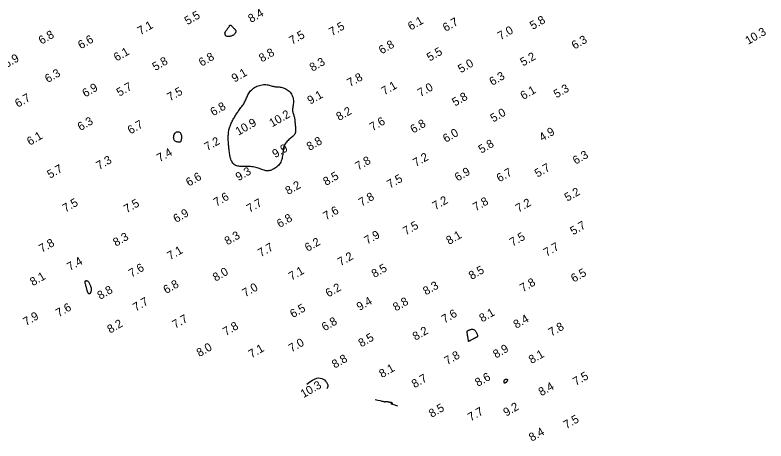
# Model space of a CAD drawing. Extents: x 3024098 to 3056816, y 418252 to 509144.
# Drawn here: x 3037592.6 to 3038042.1, y 419277.7 to 419532.5 of the extents above; entities that cross this region are included whole.
import ezdxf

# ---------------------------------------------------------------- set-up
doc = ezdxf.new("R2010")
doc.units = 0
doc.layers.add('V-CHAN-CONT-EL10', color=7, linetype='Continuous')
doc.layers.add('V-TOPO-SOUN-0911', color=7, linetype='Continuous')

msp = doc.modelspace()

# ---------------------------------------------------------------- linework, layer by layer
at = {"layer": 'V-CHAN-CONT-EL10'}
for points in [[(3037718.27, 419521.54), (3037718.26, 419521.66), (3037718.26, 419521.74), (3037718.26, 419521.81), (3037718.26, 419521.86), (3037718.27, 419521.91), (3037718.28, 419521.95), (3037718.29, 419521.98), (3037718.29, 419522.02), (3037718.31, 419522.06), (3037718.33, 419522.12), (3037718.37, 419522.2), (3037718.44, 419522.31), (3037718.53, 419522.45), (3037718.65, 419522.64), (3037718.81, 419522.88), (3037719.01, 419523.17), (3037719.25, 419523.5), (3037719.5, 419523.86), (3037719.77, 419524.24), (3037720.04, 419524.62), (3037720.29, 419524.98), (3037720.52, 419525.32), (3037720.71, 419525.61), (3037720.86, 419525.86), (3037720.96, 419526.05), (3037721.04, 419526.2), (3037721.1, 419526.31), (3037721.13, 419526.39), (3037721.16, 419526.44), (3037721.18, 419526.48), (3037721.21, 419526.5), (3037721.25, 419526.51), (3037721.29, 419526.52), (3037721.35, 419526.52), (3037721.41, 419526.52), (3037721.48, 419526.51), (3037721.54, 419526.49), (3037721.61, 419526.47), (3037721.67, 419526.45), (3037721.73, 419526.42), (3037721.79, 419526.39), (3037721.85, 419526.35), (3037721.92, 419526.29), (3037722.01, 419526.21), (3037722.11, 419526.11), (3037722.23, 419525.98), (3037722.38, 419525.83), (3037722.56, 419525.64), (3037722.76, 419525.42), (3037722.98, 419525.19), (3037723.21, 419524.95), (3037723.44, 419524.7), (3037723.67, 419524.46), (3037723.89, 419524.23), (3037724.09, 419524.02), (3037724.26, 419523.84), (3037724.41, 419523.69), (3037724.54, 419523.54), (3037724.64, 419523.41), (3037724.72, 419523.28), (3037724.77, 419523.15), (3037724.81, 419523.01), (3037724.82, 419522.85), (3037724.81, 419522.67), (3037724.77, 419522.47), (3037724.72, 419522.26), (3037724.63, 419522.04), (3037724.52, 419521.81), (3037724.39, 419521.58), (3037724.22, 419521.35), (3037724.02, 419521.12), (3037723.8, 419520.91), (3037723.55, 419520.7), (3037723.27, 419520.51), (3037722.97, 419520.34), (3037722.65, 419520.18), (3037722.31, 419520.03), (3037721.96, 419519.91), (3037721.6, 419519.81), (3037721.24, 419519.73), (3037720.87, 419519.67), (3037720.51, 419519.64), (3037720.16, 419519.63), (3037719.83, 419519.66), (3037719.52, 419519.71), (3037719.24, 419519.79), (3037719, 419519.91), (3037718.81, 419520.06), (3037718.65, 419520.24), (3037718.53, 419520.44), (3037718.44, 419520.64), (3037718.38, 419520.85), (3037718.33, 419521.05), (3037718.3, 419521.24), (3037718.28, 419521.41)], [(3037735.91, 419441.49), (3037735.14, 419441.63), (3037734.38, 419441.74), (3037733.61, 419441.82), (3037732.85, 419441.88), (3037732.1, 419441.91), (3037731.36, 419441.93), (3037730.62, 419441.93), (3037729.9, 419441.92), (3037729.19, 419441.9), (3037728.5, 419441.89), (3037727.83, 419441.9), (3037727.17, 419441.93), (3037726.55, 419442), (3037725.94, 419442.1), (3037725.37, 419442.26), (3037724.83, 419442.48), (3037724.32, 419442.76), (3037723.84, 419443.09), (3037723.4, 419443.48), (3037723, 419443.92), (3037722.63, 419444.42), (3037722.3, 419444.97), (3037722.01, 419445.56), (3037721.76, 419446.2), (3037721.55, 419446.88), (3037721.37, 419447.59), (3037721.22, 419448.31), (3037721.09, 419449.05), (3037720.98, 419449.8), (3037720.88, 419450.53), (3037720.79, 419451.26), (3037720.7, 419451.96), (3037720.62, 419452.64), (3037720.55, 419453.31), (3037720.48, 419453.98), (3037720.41, 419454.65), (3037720.36, 419455.32), (3037720.31, 419456), (3037720.27, 419456.7), (3037720.24, 419457.42), (3037720.22, 419458.15), (3037720.21, 419458.89), (3037720.21, 419459.64), (3037720.24, 419460.38), (3037720.28, 419461.1), (3037720.33, 419461.81), (3037720.41, 419462.49), (3037720.51, 419463.14), (3037720.63, 419463.76), (3037720.77, 419464.36), (3037720.94, 419464.95), (3037721.12, 419465.52), (3037721.32, 419466.09), (3037721.54, 419466.65), (3037721.79, 419467.22), (3037722.04, 419467.79), (3037722.32, 419468.38), (3037722.61, 419468.96), (3037722.91, 419469.55), (3037723.22, 419470.13), (3037723.54, 419470.71), (3037723.86, 419471.27), (3037724.19, 419471.82), (3037724.51, 419472.36), (3037724.84, 419472.88), (3037725.18, 419473.39), (3037725.52, 419473.9), (3037725.87, 419474.41), (3037726.23, 419474.93), (3037726.61, 419475.45), (3037727, 419475.98), (3037727.4, 419476.54), (3037727.82, 419477.1), (3037728.24, 419477.68), (3037728.65, 419478.27), (3037729.06, 419478.86), (3037729.45, 419479.45), (3037729.81, 419480.05), (3037730.14, 419480.65), (3037730.43, 419481.23), (3037730.7, 419481.82), (3037730.95, 419482.4), (3037731.19, 419482.98), (3037731.44, 419483.57), (3037731.71, 419484.15), (3037732, 419484.73), (3037732.33, 419485.32), (3037732.71, 419485.91), (3037733.14, 419486.49), (3037733.62, 419487.07), (3037734.14, 419487.62), (3037734.7, 419488.16), (3037735.31, 419488.65), (3037735.96, 419489.11), (3037736.65, 419489.52), (3037737.39, 419489.88), (3037738.15, 419490.18), (3037738.93, 419490.43), (3037739.72, 419490.63), (3037740.52, 419490.77), (3037741.3, 419490.85), (3037742.06, 419490.89), (3037742.79, 419490.86), (3037743.48, 419490.79), (3037744.13, 419490.67), (3037744.76, 419490.53), (3037745.35, 419490.36), (3037745.92, 419490.19), (3037746.47, 419490.02), (3037747.01, 419489.87), (3037747.54, 419489.75), (3037748.06, 419489.66), (3037748.58, 419489.6), (3037749.1, 419489.56), (3037749.63, 419489.53), (3037750.16, 419489.5), (3037750.71, 419489.46), (3037751.27, 419489.4), (3037751.85, 419489.31), (3037752.45, 419489.18), (3037753.07, 419489.01), (3037753.69, 419488.79), (3037754.32, 419488.52), (3037754.94, 419488.2), (3037755.54, 419487.83), (3037756.12, 419487.4), (3037756.67, 419486.91), (3037757.18, 419486.35), (3037757.65, 419485.75), (3037758.07, 419485.1), (3037758.44, 419484.4), (3037758.75, 419483.68), (3037758.99, 419482.94), (3037759.16, 419482.18), (3037759.26, 419481.42), (3037759.28, 419480.66), (3037759.23, 419479.91), (3037759.14, 419479.17), (3037759.03, 419478.44), (3037758.91, 419477.74), (3037758.79, 419477.06), (3037758.71, 419476.41), (3037758.67, 419475.79), (3037758.69, 419475.21), (3037758.77, 419474.66), (3037758.89, 419474.13), (3037759.03, 419473.62), (3037759.19, 419473.13), (3037759.37, 419472.64), (3037759.53, 419472.15), (3037759.68, 419471.66), (3037759.79, 419471.16), (3037759.89, 419470.64), (3037759.97, 419470.1), (3037760.03, 419469.55), (3037760.09, 419468.98), (3037760.15, 419468.38), (3037760.2, 419467.76), (3037760.27, 419467.11), (3037760.35, 419466.43), (3037760.43, 419465.74), (3037760.5, 419465.04), (3037760.55, 419464.34), (3037760.56, 419463.66), (3037760.54, 419463), (3037760.45, 419462.38), (3037760.29, 419461.81), (3037760.06, 419461.29), (3037759.76, 419460.81), (3037759.4, 419460.38), (3037758.99, 419459.97), (3037758.54, 419459.58), (3037758.06, 419459.19), (3037757.56, 419458.79), (3037757.05, 419458.38), (3037756.54, 419457.95), (3037756.04, 419457.49), (3037755.56, 419457.01), (3037755.1, 419456.5), (3037754.67, 419455.98), (3037754.29, 419455.43), (3037753.96, 419454.87), (3037753.68, 419454.29), (3037753.46, 419453.7), (3037753.3, 419453.09), (3037753.18, 419452.46), (3037753.1, 419451.81), (3037753.03, 419451.15), (3037752.96, 419450.46), (3037752.9, 419449.75), (3037752.82, 419449.02), (3037752.72, 419448.27), (3037752.58, 419447.5), (3037752.41, 419446.73), (3037752.19, 419445.96), (3037751.92, 419445.2), (3037751.6, 419444.47), (3037751.22, 419443.78), (3037750.78, 419443.12), (3037750.27, 419442.53), (3037749.71, 419441.98), (3037749.1, 419441.49), (3037748.47, 419441.04), (3037747.83, 419440.65), (3037747.2, 419440.3), (3037746.59, 419440.01), (3037746.02, 419439.76), (3037745.49, 419439.55), (3037745, 419439.39), (3037744.54, 419439.28), (3037744.09, 419439.21), (3037743.65, 419439.2), (3037743.19, 419439.23), (3037742.7, 419439.3), (3037742.18, 419439.43), (3037741.61, 419439.61), (3037740.99, 419439.83), (3037740.33, 419440.07), (3037739.64, 419440.33), (3037738.93, 419440.6), (3037738.19, 419440.85), (3037737.44, 419441.1), (3037736.68, 419441.31)], [(3037688.84, 419462.3), (3037689.26, 419462.54), (3037689.7, 419462.67), (3037690.15, 419462.71), (3037690.59, 419462.65), (3037691.01, 419462.49), (3037691.37, 419462.23), (3037691.67, 419461.88), (3037691.9, 419461.42), (3037692.05, 419460.9), (3037692.14, 419460.33), (3037692.18, 419459.73), (3037692.17, 419459.13), (3037692.13, 419458.55), (3037692.07, 419458.02), (3037691.99, 419457.56), (3037691.91, 419457.19), (3037691.82, 419456.9), (3037691.71, 419456.69), (3037691.57, 419456.54), (3037691.41, 419456.45), (3037691.21, 419456.4), (3037690.97, 419456.39), (3037690.68, 419456.4), (3037690.34, 419456.42), (3037689.96, 419456.47), (3037689.56, 419456.55), (3037689.15, 419456.67), (3037688.76, 419456.85), (3037688.4, 419457.08), (3037688.08, 419457.38), (3037687.83, 419457.76), (3037687.65, 419458.22), (3037687.55, 419458.75), (3037687.53, 419459.32), (3037687.58, 419459.91), (3037687.7, 419460.49), (3037687.89, 419461.04), (3037688.15, 419461.54), (3037688.46, 419461.97)], [(3037634.57, 419372.12), (3037634.52, 419372.38), (3037634.5, 419372.58), (3037634.49, 419372.74), (3037634.49, 419372.86), (3037634.5, 419372.96), (3037634.52, 419373.02), (3037634.54, 419373.08), (3037634.56, 419373.12), (3037634.57, 419373.16), (3037634.58, 419373.19), (3037634.6, 419373.22), (3037634.61, 419373.25), (3037634.62, 419373.28), (3037634.63, 419373.3), (3037634.64, 419373.33), (3037634.66, 419373.36), (3037634.67, 419373.4), (3037634.69, 419373.43), (3037634.72, 419373.46), (3037634.76, 419373.49), (3037634.81, 419373.52), (3037634.87, 419373.54), (3037634.94, 419373.56), (3037635.03, 419373.57), (3037635.13, 419373.57), (3037635.24, 419373.57), (3037635.35, 419373.56), (3037635.47, 419373.54), (3037635.59, 419373.53), (3037635.71, 419373.5), (3037635.82, 419373.47), (3037635.93, 419373.44), (3037636.03, 419373.4), (3037636.12, 419373.34), (3037636.22, 419373.27), (3037636.33, 419373.16), (3037636.44, 419373.02), (3037636.56, 419372.85), (3037636.7, 419372.62), (3037636.85, 419372.35), (3037637.01, 419372.04), (3037637.18, 419371.7), (3037637.35, 419371.33), (3037637.52, 419370.95), (3037637.67, 419370.57), (3037637.81, 419370.2), (3037637.93, 419369.84), (3037638.03, 419369.51), (3037638.1, 419369.2), (3037638.15, 419368.92), (3037638.18, 419368.65), (3037638.19, 419368.41), (3037638.19, 419368.18), (3037638.18, 419367.97), (3037638.16, 419367.77), (3037638.13, 419367.58), (3037638.09, 419367.4), (3037638.05, 419367.23), (3037638, 419367.07), (3037637.95, 419366.9), (3037637.89, 419366.74), (3037637.82, 419366.58), (3037637.75, 419366.42), (3037637.67, 419366.26), (3037637.58, 419366.1), (3037637.48, 419365.95), (3037637.39, 419365.82), (3037637.28, 419365.71), (3037637.17, 419365.64), (3037637.05, 419365.6), (3037636.93, 419365.61), (3037636.81, 419365.68), (3037636.68, 419365.78), (3037636.55, 419365.92), (3037636.43, 419366.09), (3037636.31, 419366.27), (3037636.21, 419366.46), (3037636.12, 419366.64), (3037636.04, 419366.8), (3037635.98, 419366.95), (3037635.94, 419367.08), (3037635.9, 419367.21), (3037635.87, 419367.35), (3037635.83, 419367.52), (3037635.78, 419367.72), (3037635.72, 419367.96), (3037635.64, 419368.27), (3037635.53, 419368.64), (3037635.41, 419369.07), (3037635.27, 419369.54), (3037635.13, 419370.02), (3037634.99, 419370.51), (3037634.86, 419370.98), (3037634.74, 419371.41), (3037634.64, 419371.8)], [(3037863.84, 419338.7), (3037863.77, 419339.15), (3037863.68, 419339.65), (3037863.59, 419340.17), (3037863.5, 419340.68), (3037863.42, 419341.18), (3037863.34, 419341.64), (3037863.27, 419342.03), (3037863.23, 419342.35), (3037863.19, 419342.59), (3037863.17, 419342.77), (3037863.15, 419342.9), (3037863.15, 419342.98), (3037863.15, 419343.03), (3037863.15, 419343.06), (3037863.16, 419343.08), (3037863.16, 419343.09), (3037863.17, 419343.11), (3037863.17, 419343.12), (3037863.18, 419343.14), (3037863.18, 419343.15), (3037863.18, 419343.17), (3037863.19, 419343.19), (3037863.19, 419343.21), (3037863.19, 419343.24), (3037863.2, 419343.27), (3037863.22, 419343.3), (3037863.26, 419343.35), (3037863.32, 419343.41), (3037863.4, 419343.47), (3037863.51, 419343.55), (3037863.67, 419343.64), (3037863.86, 419343.74), (3037864.08, 419343.86), (3037864.34, 419343.98), (3037864.61, 419344.1), (3037864.91, 419344.21), (3037865.21, 419344.31), (3037865.52, 419344.4), (3037865.83, 419344.46), (3037866.12, 419344.5), (3037866.41, 419344.5), (3037866.69, 419344.47), (3037866.97, 419344.41), (3037867.23, 419344.3), (3037867.49, 419344.16), (3037867.74, 419343.97), (3037867.98, 419343.72), (3037868.21, 419343.43), (3037868.43, 419343.1), (3037868.64, 419342.75), (3037868.83, 419342.38), (3037868.99, 419342), (3037869.14, 419341.64), (3037869.25, 419341.3), (3037869.33, 419341), (3037869.38, 419340.75), (3037869.39, 419340.54), (3037869.38, 419340.36), (3037869.34, 419340.22), (3037869.28, 419340.1), (3037869.21, 419340), (3037869.12, 419339.92), (3037869.01, 419339.84), (3037868.9, 419339.77), (3037868.78, 419339.69), (3037868.64, 419339.61), (3037868.49, 419339.53), (3037868.31, 419339.43), (3037868.1, 419339.33), (3037867.86, 419339.2), (3037867.58, 419339.06), (3037867.27, 419338.9), (3037866.93, 419338.72), (3037866.57, 419338.53), (3037866.21, 419338.34), (3037865.85, 419338.15), (3037865.51, 419337.97), (3037865.2, 419337.81), (3037864.94, 419337.66), (3037864.72, 419337.54), (3037864.55, 419337.45), (3037864.42, 419337.38), (3037864.32, 419337.32), (3037864.26, 419337.28), (3037864.21, 419337.26), (3037864.18, 419337.24), (3037864.16, 419337.24), (3037864.14, 419337.24), (3037864.13, 419337.24), (3037864.12, 419337.25), (3037864.11, 419337.26), (3037864.1, 419337.28), (3037864.1, 419337.29), (3037864.09, 419337.31), (3037864.09, 419337.32), (3037864.09, 419337.34), (3037864.08, 419337.36), (3037864.07, 419337.4), (3037864.06, 419337.48), (3037864.04, 419337.6), (3037864.01, 419337.77), (3037863.97, 419338), (3037863.91, 419338.31)], [(3037885.5, 419313.92), (3037885.56, 419314.06), (3037885.62, 419314.18), (3037885.69, 419314.28), (3037885.77, 419314.36), (3037885.87, 419314.43), (3037885.98, 419314.49), (3037886.11, 419314.54), (3037886.25, 419314.59), (3037886.41, 419314.63), (3037886.58, 419314.66), (3037886.74, 419314.67), (3037886.9, 419314.67), (3037887.04, 419314.64), (3037887.16, 419314.58), (3037887.26, 419314.5), (3037887.31, 419314.38), (3037887.34, 419314.24), (3037887.33, 419314.07), (3037887.29, 419313.89), (3037887.22, 419313.69), (3037887.12, 419313.49), (3037887, 419313.29), (3037886.85, 419313.09), (3037886.68, 419312.9), (3037886.49, 419312.73), (3037886.3, 419312.58), (3037886.1, 419312.45), (3037885.91, 419312.36), (3037885.74, 419312.3), (3037885.59, 419312.29), (3037885.47, 419312.34), (3037885.38, 419312.43), (3037885.33, 419312.57), (3037885.3, 419312.74), (3037885.3, 419312.94), (3037885.32, 419313.15), (3037885.36, 419313.36), (3037885.4, 419313.57), (3037885.45, 419313.76)]]:
    msp.add_lwpolyline(points, close=True, dxfattribs=at)
for points in [[(3037767.32, 419311.71), (3037769.03, 419313.02), (3037770.56, 419314.02), (3037771.93, 419314.72), (3037773.15, 419315.15), (3037774.25, 419315.34), (3037775.23, 419315.3), (3037776.14, 419315.08), (3037776.97, 419314.68), (3037777.75, 419314.14), (3037778.46, 419313.49), (3037779.05, 419312.75), (3037779.51, 419311.96), (3037779.79, 419311.14), (3037779.87, 419310.33), (3037779.72, 419309.55), (3037779.31, 419308.84)], [(3037808.16, 419302.45), (3037809.84, 419302.07), (3037811.13, 419301.77), (3037812.09, 419301.55), (3037812.76, 419301.4), (3037813.21, 419301.29), (3037813.49, 419301.23), (3037813.65, 419301.19), (3037813.74, 419301.17), (3037813.82, 419301.16), (3037813.89, 419301.15), (3037813.95, 419301.14), (3037814, 419301.14), (3037814.05, 419301.14), (3037814.1, 419301.15), (3037814.14, 419301.17), (3037814.18, 419301.18), (3037814.22, 419301.21), (3037814.26, 419301.23), (3037814.31, 419301.26), (3037814.37, 419301.28), (3037814.45, 419301.3), (3037814.54, 419301.31), (3037814.67, 419301.32), (3037814.82, 419301.3), (3037815, 419301.28), (3037815.21, 419301.24), (3037815.44, 419301.19), (3037815.69, 419301.14), (3037815.94, 419301.08), (3037816.2, 419301.03), (3037816.45, 419300.98), (3037816.69, 419300.93), (3037816.91, 419300.9), (3037817.11, 419300.88), (3037817.29, 419300.85), (3037817.46, 419300.84), (3037817.61, 419300.82), (3037817.73, 419300.81), (3037817.84, 419300.79), (3037817.93, 419300.77), (3037818, 419300.74), (3037818.05, 419300.71), (3037818.08, 419300.67), (3037818.1, 419300.63), (3037818.12, 419300.59), (3037818.13, 419300.55), (3037818.13, 419300.51), (3037818.14, 419300.47), (3037818.14, 419300.43), (3037818.15, 419300.4), (3037818.16, 419300.37), (3037818.18, 419300.34), (3037818.19, 419300.32), (3037818.21, 419300.3), (3037818.22, 419300.28), (3037818.24, 419300.26), (3037818.26, 419300.24), (3037818.27, 419300.22), (3037818.29, 419300.2), (3037818.29, 419300.18), (3037818.29, 419300.16), (3037818.28, 419300.15), (3037818.25, 419300.13), (3037818.2, 419300.12), (3037818.14, 419300.1), (3037818.07, 419300.09), (3037817.98, 419300.08), (3037817.9, 419300.07), (3037817.81, 419300.05), (3037817.73, 419300.04), (3037817.66, 419300.03), (3037817.61, 419300.02), (3037817.59, 419300.01), (3037817.63, 419299.98), (3037817.77, 419299.92), (3037818.07, 419299.83), (3037818.56, 419299.68), (3037819.27, 419299.46), (3037820.27, 419299.16), (3037821.59, 419298.76)]]:
    msp.add_lwpolyline(points, dxfattribs=at)

# ---------------------------------------------------------------- texts
at = {"layer": 'V-TOPO-SOUN-0911'}
for s, p in [('5.5', (3037695.8, 419526.39)), ('8.4', (3037733.84, 419527.7)), ('6.1', (3037829.49, 419523.12)), ('6.7', (3037850.37, 419522.35)), ('5.8', (3037902.5, 419523.54)), ('7.1', (3037667.64, 419520.4)), ('7.5', (3037782.35, 419519.8)), ('7.0', (3037883.26, 419517.37)), ('6.8', (3037608.41, 419514.71)), ('7.5', (3037758.43, 419514.64)), ('10.3 ', (3038031.44, 419514.61)), ('6.6', (3037631.97, 419511.93)), ('6.8', (3037812.05, 419508.9)), ('6.3', (3037927.5, 419511.76)), ('6.1', (3037653.41, 419504.59)), ('8.8', (3037740.33, 419504.08)), ('5.5', (3037840.82, 419504.61)), ('6.9', (3037587.45, 419500.67)), ('6.8', (3037704.28, 419501.52)), ('5.2', (3037896.73, 419501.69)), ('5.8', (3037676.49, 419498.93)), ('8.3', (3037770.65, 419498.5)), ('5.0', (3037859.48, 419497.62)), ('6.3', (3037612.18, 419491.74)), ('9.1', (3037723.98, 419492.05)), ('7.8', (3037793.12, 419489.32)), ('6.3', (3037878.23, 419490.04)), ('6.9', (3037634.59, 419483.12)), ('5.7', (3037655.1, 419483.58)), ('7.1', (3037813.64, 419484.34)), ('7.0', (3037835.3, 419483.31)), ('6.1', (3037896.84, 419481.62)), ('5.3', (3037916.71, 419482.59)), ('6.7', (3037594.27, 419476.98)), ('7.5', (3037685.37, 419480.79)), ('9.1', (3037769.32, 419478.8)), ('5.8', (3037855.98, 419477.7)), ('6.8', (3037711.23, 419471.86)), ('8.2', (3037786.56, 419469.04)), ('5.0', (3037878.83, 419468.15)), ('10.2 ', (3037746.47, 419465.23)), ('6.3', (3037631.74, 419463.04)), ('6.7', (3037661.69, 419461)), ('10.9 ', (3037726.32, 419460.27)), ('7.6', (3037806.6, 419462.91)), ('6.8', (3037830.95, 419461.53)), ('6.0', (3037850.45, 419456.01)), ('4.9', (3037908.08, 419456.74)), ('6.1', (3037601.44, 419454.23)), ('7.2', (3037707.66, 419451.03)), ('8.8', (3037768.88, 419451.16)), ('9.9', (3037748.31, 419446.8)), ('5.8', (3037871.7, 419449.49)), ('7.4', (3037679.18, 419444.34)), ('7.2', (3037832.52, 419441.52)), ('6.3', (3037928.19, 419442.86)), ('7.3', (3037642.93, 419439.78)), ('7.8', (3037798.01, 419439.45)), ('5.7', (3037613.53, 419434.49)), ('9.3', (3037726.39, 419433.02)), ('6.9', (3037857.52, 419432.82)), ('6.7', (3037882.56, 419432.33)), ('5.7', (3037905.36, 419435.15)), ('6.6', (3037696.63, 419429.78)), ('8.5', (3037778.77, 419430.2)), ('7.5', (3037817.03, 419428.62)), ('8.2', (3037756.11, 419424.72)), ('5.2', (3037923.24, 419420.75)), ('7.5', (3037622.77, 419414.28)), ('7.5', (3037659.45, 419413.86)), ('7.6', (3037713.1, 419417.8)), ('7.7', (3037732.95, 419414.09)), ('7.8', (3037800.04, 419417.79)), ('7.2', (3037844.17, 419415.66)), ('7.8', (3037868.42, 419415.01)), ('7.2', (3037893.97, 419414.22)), ('7.6', (3037778.78, 419409.57)), ('6.9', (3037689.02, 419408.02)), ('6.8', (3037751.03, 419405.03)), ('7.5', (3037826.54, 419400.6)), ('5.7', (3037926.65, 419400.64)), ('8.3', (3037653, 419393.84)), ('8.3', (3037719.7, 419394.63)), ('7.9', (3037803.42, 419395.03)), ('8.1', (3037852.39, 419394.88)), ('7.5', (3037890.42, 419393.91)), ('7.8', (3037608.64, 419390.14)), ('7.7', (3037739.71, 419387.55)), ('6.2', (3037767.76, 419390.73)), ('7.7', (3037910.74, 419387.81)), ('7.1', (3037685.43, 419385.76)), ('7.4', (3037625.47, 419379.21)), ('7.2', (3037787.48, 419382.16)), ('7.6', (3037662.31, 419375.31)), ('8.5', (3037807.71, 419375.08)), ('8.5', (3037865.91, 419373.93)), ('8.1', (3037603.27, 419370.2)), ('8.0', (3037712.69, 419372.91)), ('7.1', (3037758.1, 419373.52)), ('6.5', (3037927.07, 419372.32)), ('6.8', (3037683.08, 419365.5)), ('8.3', (3037838.56, 419364.68)), ('7.8', (3037896.6, 419366.58)), ('8.8', (3037643.55, 419362.05)), ('7.0', (3037730.41, 419363.59)), ('6.2', (3037780.16, 419363.46)), ('7.6', (3037618.74, 419351.59)), ('7.7', (3037664.87, 419355.03)), ('6.5', (3037758.93, 419351.1)), ('9.4', (3037798.8, 419355.36)), ('8.8', (3037820.55, 419355.1)), ('7.6', (3037849.65, 419347.89)), ('8.1', (3037872.2, 419348.52)), ('7.9', (3037599.16, 419346.37)), ('7.7', (3037688.46, 419344.7)), ('6.8', (3037777.87, 419343.22)), ('8.4', (3037892.66, 419344.73)), ('8.2', (3037649.49, 419341.84)), ('7.8', (3037718.78, 419340.43)), ('8.2', (3037832.33, 419337.58)), ('7.8', (3037913.66, 419340.07)), ('8.5', (3037799.84, 419333.58)), ('7.0', (3037758.1, 419330.52)), ('8.0', (3037702.95, 419327.77)), ('7.1', (3037734.11, 419327.06)), ('8.9', (3037880.49, 419326.92)), ('8.8', (3037784, 419320.88)), ('7.8', (3037851.32, 419322.98)), ('8.1', (3037901.8, 419323.65)), ('8.1', (3037812.26, 419315.22)), ('7.5', (3037928.31, 419310.51)), ('8.7', (3037831.74, 419309.13)), ('8.6', (3037869.69, 419309.96)), ('10.3 ', (3037765.24, 419303.22)), ('8.4', (3037907.66, 419304.34)), ('8.5', (3037842, 419291.45)), ('7.7', (3037865.37, 419289.28)), ('9.2', (3037886.59, 419292.14)), ('7.5', (3037922.64, 419284.69)), ('8.4', (3037901.91, 419277.15))]:
    msp.add_text(s, height=5, rotation=30, dxfattribs=at).set_placement(p)

doc.saveas('drawing.dxf')
